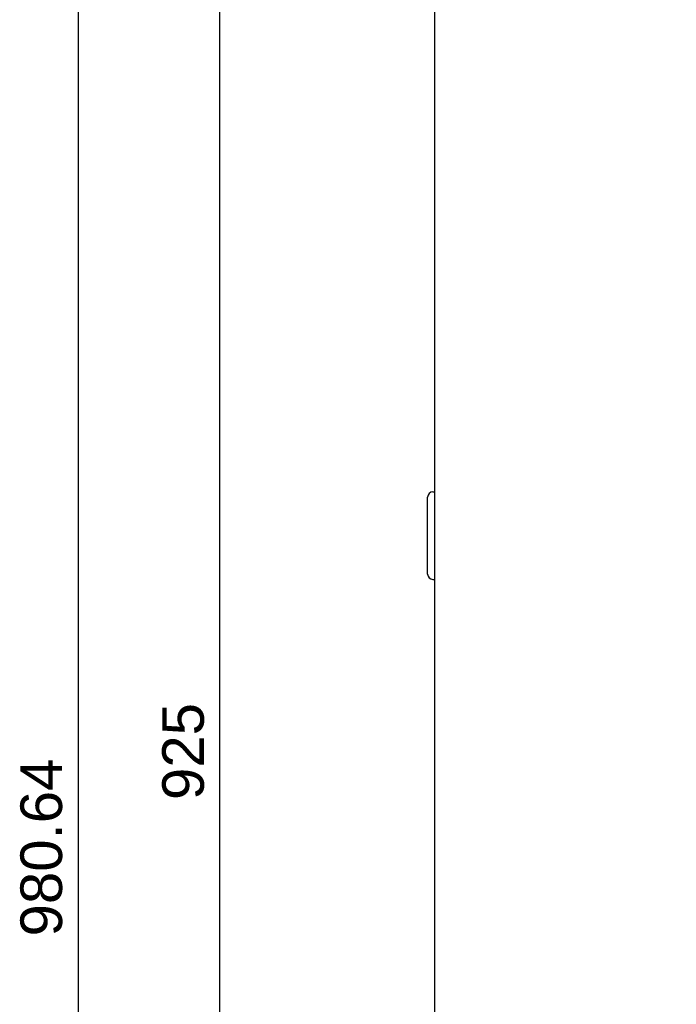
# Model space of a CAD drawing. Header units: millimetres. Extents: x 1117 to 38156, y -1945 to 7303.
# Tile 468 of 656: x 19765 to 20081, y 1416 to 1889. Entities that reach past the tile are written whole.
import ezdxf

# ---------------------------------------------------------------- set-up
doc = ezdxf.new("R2010")
doc.units = ezdxf.units.MM
doc.styles.get("Standard").update_dxf_attribs({"font": 'arial.ttf'})
doc.dimstyles.new('DIMSTYLE_1', dxfattribs={"dimtxt": 4.2, "dimasz": 3.6, "dimexe": 2.5, "dimexo": 0, "dimgap": 1.05, "dimtad": 1, "dimdsep": 46, "dimtxsty": 'Standard', "dimblk": '_FILLED', "dimblk1": '_FILLED', "dimblk2": '_FILLED', "dimcen": 0.09, "dimazin": 2, "dimtp": 0.01, "dimtm": 0.01, "dimtfac": 1, "dimtofl": 0, "dimtmove": 0, "dimatfit": 3, "dimldrblk": '_FILLED', "dimfxl": 0, "dimtolj": 1, "dimarcsym": 0})

# ---------------------------------------------------------------- blocks, each defined once
blk = doc.blocks.new('_FILLED')
at = {"color": 0, "linetype": 'ByBlock'}
blk.add_solid([(0, 0), (-1, 0.17), (-1, -0.17)], dxfattribs=at)
blk = doc.blocks.new('*D98')
at = {"color": 0, "linetype": 'Continuous', "lineweight": -2}
for p, q in [((19968.55, 1955.34), (19790.93, 1955.34)), ((19793.43, 1951.74), (19793.43, 978.3)), ((20080.85, 974.7), (19790.93, 974.7))]:
    blk.add_line(p, q, dxfattribs=at)
at = {"layer": 'Defpoints', "color": 0, "linetype": 'Continuous'}
for p in [(19968.55, 1955.34), (19793.43, 974.7), (20080.85, 974.7)]:
    blk.add_point(p, dxfattribs=at)
at = {"color": 0, "linetype": 'Continuous', "lineweight": -2, "xscale": 3.6, "yscale": 3.6, "zscale": 3.6}
for p, rotation in [((19793.43, 1955.34), 90), ((19793.43, 974.7), 270)]:
    blk.add_blockref('_FILLED', p, dxfattribs=dict(at, rotation=rotation))
at = {"color": 0, "linetype": 'Continuous', "insert": (19765.71, 1491.55), "char_height": 20, "width": 16.8, "attachment_point": 2, "rotation": 90, "line_spacing_factor": 0.9}
blk.add_mtext('\\A1;980.64', dxfattribs=at)
blk = doc.blocks.new('*D101')
at = {"color": 0, "linetype": 'Continuous', "lineweight": -2}
for p, q in [((20034.85, 1942.34), (19859.07, 1942.34)), ((19861.57, 1020.94), (19861.57, 1938.74)), ((20069.85, 1017.34), (19859.07, 1017.34))]:
    blk.add_line(p, q, dxfattribs=at)
at = {"layer": 'Defpoints', "color": 0, "linetype": 'Continuous'}
for p in [(19861.57, 1942.34), (20034.85, 1942.34), (20069.85, 1017.34)]:
    blk.add_point(p, dxfattribs=at)
at = {"color": 0, "linetype": 'Continuous', "lineweight": -2, "xscale": 3.6, "yscale": 3.6, "zscale": 3.6}
for p, rotation in [((19861.57, 1942.34), 90), ((19861.57, 1017.34), 270)]:
    blk.add_blockref('_FILLED', p, dxfattribs=dict(at, rotation=rotation))
at = {"color": 0, "linetype": 'Continuous', "insert": (19833.85, 1537.64), "char_height": 20, "width": 8.4, "attachment_point": 2, "rotation": 90, "line_spacing_factor": 0.9}
blk.add_mtext('\\A1;925', dxfattribs=at)

msp = doc.modelspace()

# ---------------------------------------------------------------- linework, layer by layer
at = {"color": 7, "linetype": 'Continuous'}
for p, q in [((19964.848, 1005.338), (19964.848, 1955.338)), ((19963.848, 1662.338), (19964.848, 1662.338)), ((19961.348, 1622.838), (19961.348, 1659.838)), ((19963.848, 1620.338), (19964.848, 1620.338))]:
    msp.add_line(p, q, dxfattribs=at)
for centre, start, end in [((19963.848, 1659.838), 90, 180), ((19963.848, 1622.838), 180, 270)]:
    msp.add_arc(centre, 2.5, start, end, dxfattribs=at)

# ---------------------------------------------------------------- dimensions: what is measured, and where the dimension line sits
at = {"linetype": 'Continuous'}
for base, p1, p2, angle, picture, middle in [((19793.429, 974.697), (19968.548, 1955.338), (20080.848, 974.697), 270, '*D98', (19793.429, 1491.548)), ((19861.568, 1942.338), (20069.848, 1017.338), (20034.848, 1942.338), 90, '*D101', (19861.568, 1537.643))]:
    dim = msp.add_linear_dim(base=base, p1=p1, p2=p2, angle=angle, dimstyle='DIMSTYLE_1', override={"dimtxt": 20}, dxfattribs=at)
    dim.commit()
    dim.dimension.update_dxf_attribs({"geometry": picture, "text_midpoint": middle, "dimtype": 160})

doc.saveas('drawing.dxf')
